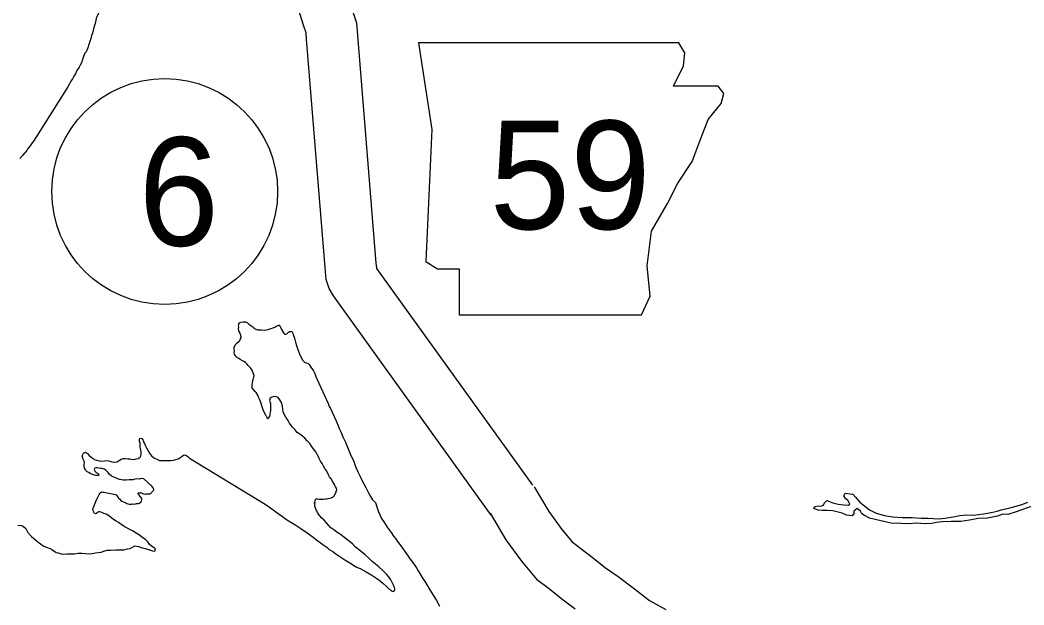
# Model space of a CAD drawing. Extents: x -939622 to -934245, y 1383184 to 1385301.
# Drawn here: x -936406.36 to -936388.75, y 1384577.15 to 1384587.4 of the extents above; entities that cross this region are included whole.
import ezdxf

# ---------------------------------------------------------------- set-up
doc = ezdxf.new("R2010")
doc.units = 0
for name, color, linetype in [('Level 10', 7, 'Continuous'), ('Level 21', 7, 'Continuous'), ('Level 27', 7, 'Continuous'), ('Level 9', 7, 'Continuous')]:
    doc.layers.add(name, color=color, linetype=linetype)

msp = doc.modelspace()

# ---------------------------------------------------------------- linework, layer by layer
at = {"layer": 'Level 10'}
for points in [[(-936397.363, 1384579.247), (-936400.098, 1384583.042), (-936400.103, 1384583.052), (-936400.111, 1384583.136), (-936400.436, 1384587.126), (-936400.45, 1384587.342), (-936400.526, 1384587.573), (-936400.601, 1384587.803), (-936400.823, 1384588.429), (-936400.835, 1384588.496), (-936400.86, 1384588.617)], [(-936398.093, 1384578.72), (-936400.861, 1384582.561), (-936400.934, 1384582.695), (-936400.989, 1384582.852), (-936401.008, 1384583.061), (-936401.334, 1384587.062), (-936401.341, 1384587.171), (-936401.381, 1384587.293), (-936401.453, 1384587.513), (-936401.694, 1384588.194), (-936401.719, 1384588.325), (-936401.742, 1384588.441)], [(-936397.342, 1384579.215), (-936397.084, 1384578.784), (-936396.854, 1384578.467), (-936396.675, 1384578.254), (-936396.522, 1384578.137), (-936396.3, 1384577.963), (-936396.09, 1384577.799), (-936395.867, 1384577.643), (-936395.585, 1384577.429), (-936395.317, 1384577.225), (-936395.032, 1384577.065)], [(-936398.114, 1384578.752), (-936397.836, 1384578.288), (-936397.563, 1384577.912), (-936397.3, 1384577.6), (-936397.073, 1384577.426), (-936396.855, 1384577.255), (-936396.625, 1384577.075)]]:
    msp.add_lwpolyline(points, dxfattribs=at)
at = {"layer": 'Level 21'}
msp.add_lwpolyline([(-936399.368, 1384586.999), (-936399.139, 1384585.477), (-936399.241, 1384583.167), (-936399.038, 1384583.04), (-936398.657, 1384583.04), (-936398.657, 1384582.228), (-936395.459, 1384582.228), (-936395.307, 1384582.558), (-936395.358, 1384583.091), (-936395.282, 1384583.7), (-936395.003, 1384584.182), (-936394.825, 1384584.538), (-936394.571, 1384584.918), (-936394.419, 1384585.324), (-936394.292, 1384585.654), (-936394.064, 1384585.933), (-936394.013, 1384586.111), (-936394.115, 1384586.238), (-936394.901, 1384586.238), (-936394.724, 1384586.593), (-936394.698, 1384586.822), (-936394.803, 1384586.997)], close=True, dxfattribs=at)
at = {"layer": 'Level 27'}
msp.add_circle((-936403.821, 1384584.392), 1.98, dxfattribs=at)
at = {"layer": 'Level 9'}
for points in [[(-936404.786, 1384587.98), (-936404.789, 1384587.916), (-936404.795, 1384587.868), (-936404.804, 1384587.82), (-936404.824, 1384587.775), (-936404.848, 1384587.712), (-936404.878, 1384587.661), (-936404.896, 1384587.64), (-936404.92, 1384587.604), (-936404.97, 1384587.543), (-936404.982, 1384587.51), (-936405.006, 1384587.474), (-936405.021, 1384587.423), (-936405.041, 1384587.339), (-936405.056, 1384587.285), (-936405.068, 1384587.243), (-936405.089, 1384587.17), (-936405.102, 1384587.133)], [(-936405.021, 1384587.423), (-936405.041, 1384587.339), (-936405.056, 1384587.285), (-936405.068, 1384587.243), (-936405.089, 1384587.17), (-936405.103, 1384587.128), (-936405.112, 1384587.092), (-936405.151, 1384586.969), (-936405.168, 1384586.909), (-936405.198, 1384586.843), (-936405.219, 1384586.816), (-936405.243, 1384586.758), (-936405.264, 1384586.707), (-936405.281, 1384586.647), (-936405.305, 1384586.608), (-936405.323, 1384586.575), (-936405.362, 1384586.512), (-936405.388, 1384586.458), (-936405.415, 1384586.412), (-936405.439, 1384586.37), (-936405.466, 1384586.325), (-936405.492, 1384586.28), (-936405.519, 1384586.229), (-936406.07, 1384585.359), (-936406.123, 1384585.277), (-936406.144, 1384585.247), (-936406.183, 1384585.193), (-936406.216, 1384585.154), (-936406.239, 1384585.112), (-936406.281, 1384585.064), (-936406.317, 1384585.021), (-936406.359, 1384584.973)], [(-936402.274, 1384581.228), (-936402.289, 1384581.261), (-936402.316, 1384581.3), (-936402.334, 1384581.318), (-936402.355, 1384581.342), (-936402.388, 1384581.378), (-936402.406, 1384581.393), (-936402.436, 1384581.411), (-936402.454, 1384581.426), (-936402.499, 1384581.446), (-936402.52, 1384581.464), (-936402.559, 1384581.491), (-936402.565, 1384581.503), (-936402.595, 1384581.533), (-936402.601, 1384581.572), (-936402.599, 1384581.599), (-936402.605, 1384581.632), (-936402.602, 1384581.662), (-936402.593, 1384581.683), (-936402.581, 1384581.713), (-936402.566, 1384581.725), (-936402.548, 1384581.738), (-936402.518, 1384581.762), (-936402.506, 1384581.777), (-936402.495, 1384581.798), (-936402.48, 1384581.825), (-936402.48, 1384581.843), (-936402.483, 1384581.861), (-936402.486, 1384581.873), (-936402.489, 1384581.888), (-936402.504, 1384581.915), (-936402.51, 1384581.933), (-936402.522, 1384581.951), (-936402.525, 1384581.981), (-936402.522, 1384582.011), (-936402.525, 1384582.035), (-936402.522, 1384582.056), (-936402.522, 1384582.071), (-936402.52, 1384582.086), (-936402.505, 1384582.095), (-936402.478, 1384582.101), (-936402.445, 1384582.11), (-936402.424, 1384582.11), (-936402.406, 1384582.108), (-936402.391, 1384582.105), (-936402.379, 1384582.099), (-936402.367, 1384582.09), (-936402.343, 1384582.069), (-936402.313, 1384582.045), (-936402.274, 1384582.018), (-936402.25, 1384582), (-936402.232, 1384581.985), (-936402.193, 1384581.97), (-936402.16, 1384581.967), (-936402.13, 1384581.967), (-936402.076, 1384581.965), (-936402.04, 1384581.968), (-936402.004, 1384581.974), (-936401.989, 1384581.977), (-936401.959, 1384581.989), (-936401.921, 1384582.001), (-936401.879, 1384582.022), (-936401.858, 1384582.031), (-936401.828, 1384582.05), (-936401.816, 1384582.05), (-936401.801, 1384582.035), (-936401.795, 1384582.026), (-936401.786, 1384582.005), (-936401.774, 1384581.975), (-936401.756, 1384581.942), (-936401.735, 1384581.915), (-936401.723, 1384581.9), (-936401.711, 1384581.894), (-936401.699, 1384581.891), (-936401.681, 1384581.9), (-936401.663, 1384581.915), (-936401.648, 1384581.927), (-936401.63, 1384581.936), (-936401.612, 1384581.939), (-936401.597, 1384581.939), (-936401.585, 1384581.93), (-936401.579, 1384581.924), (-936401.576, 1384581.909), (-936401.567, 1384581.885), (-936401.543, 1384581.822), (-936401.525, 1384581.753), (-936401.509, 1384581.693), (-936401.488, 1384581.624), (-936401.47, 1384581.576), (-936401.452, 1384581.531), (-936401.428, 1384581.486), (-936401.404, 1384581.438), (-936401.368, 1384581.403), (-936401.338, 1384581.391), (-936401.311, 1384581.382), (-936401.29, 1384581.361), (-936401.272, 1384581.331), (-936401.244, 1384581.295), (-936401.226, 1384581.265), (-936401.211, 1384581.247), (-936401.19, 1384581.202)], [(-936401.189, 1384578.904), (-936401.191, 1384578.937), (-936401.188, 1384578.961), (-936401.185, 1384578.973), (-936401.179, 1384578.985), (-936401.176, 1384578.994), (-936401.17, 1384579), (-936401.167, 1384579.006), (-936401.158, 1384579.01), (-936401.146, 1384579.007), (-936401.116, 1384579.001), (-936401.08, 1384579.001), (-936401.038, 1384579.001), (-936401.002, 1384579.004), (-936400.979, 1384579.007), (-936400.955, 1384579.013), (-936400.925, 1384579.019), (-936400.901, 1384579.025), (-936400.88, 1384579.032), (-936400.859, 1384579.044), (-936400.844, 1384579.065), (-936400.829, 1384579.095), (-936400.82, 1384579.113), (-936400.808, 1384579.149), (-936400.803, 1384579.164), (-936400.806, 1384579.191), (-936400.824, 1384579.218), (-936400.845, 1384579.257), (-936400.875, 1384579.302), (-936400.902, 1384579.356), (-936400.929, 1384579.392), (-936400.947, 1384579.425), (-936400.98, 1384579.488), (-936401.01, 1384579.536), (-936401.038, 1384579.581), (-936401.062, 1384579.623), (-936401.086, 1384579.665), (-936401.11, 1384579.713), (-936401.131, 1384579.754), (-936401.155, 1384579.793), (-936401.173, 1384579.829), (-936401.209, 1384579.88), (-936401.233, 1384579.91), (-936401.248, 1384579.928), (-936401.278, 1384579.973), (-936401.321, 1384580.024), (-936401.366, 1384580.069), (-936401.405, 1384580.102), (-936401.45, 1384580.138), (-936401.495, 1384580.171), (-936401.54, 1384580.222), (-936401.585, 1384580.266), (-936401.63, 1384580.332), (-936401.657, 1384580.377), (-936401.696, 1384580.437), (-936401.723, 1384580.491), (-936401.741, 1384580.53), (-936401.748, 1384580.575), (-936401.754, 1384580.626), (-936401.769, 1384580.683), (-936401.799, 1384580.743), (-936401.832, 1384580.782), (-936401.862, 1384580.794), (-936401.889, 1384580.8), (-936401.916, 1384580.791), (-936401.943, 1384580.785), (-936401.952, 1384580.782), (-936401.97, 1384580.77), (-936401.979, 1384580.755), (-936401.982, 1384580.736), (-936401.967, 1384580.679), (-936401.963, 1384580.625), (-936401.966, 1384580.553), (-936401.969, 1384580.52), (-936401.975, 1384580.484), (-936401.984, 1384580.454), (-936401.993, 1384580.436), (-936402.001, 1384580.418), (-936402.01, 1384580.409), (-936402.022, 1384580.424), (-936402.047, 1384580.472), (-936402.089, 1384580.547), (-936402.11, 1384580.619), (-936402.134, 1384580.694), (-936402.158, 1384580.751), (-936402.173, 1384580.79), (-936402.186, 1384580.823), (-936402.216, 1384580.871), (-936402.237, 1384580.889), (-936402.276, 1384580.934), (-936402.288, 1384580.949), (-936402.288, 1384580.967), (-936402.285, 1384580.991), (-936402.279, 1384581.048), (-936402.273, 1384581.069), (-936402.267, 1384581.099), (-936402.265, 1384581.123), (-936402.259, 1384581.141), (-936402.253, 1384581.165), (-936402.262, 1384581.198), (-936402.274, 1384581.228)], [(-936401.19, 1384581.202), (-936401.169, 1384581.148), (-936401.148, 1384581.1), (-936401.021, 1384580.815), (-936400.955, 1384580.674), (-936400.937, 1384580.626), (-936400.916, 1384580.587), (-936400.885, 1384580.527), (-936400.849, 1384580.449), (-936400.822, 1384580.386), (-936400.786, 1384580.302), (-936400.759, 1384580.236), (-936400.725, 1384580.167), (-936400.695, 1384580.09), (-936400.653, 1384580), (-936400.617, 1384579.913), (-936400.556, 1384579.766), (-936400.511, 1384579.676), (-936400.472, 1384579.574), (-936400.433, 1384579.478), (-936400.39, 1384579.385), (-936400.36, 1384579.322), (-936400.33, 1384579.271), (-936400.291, 1384579.205), (-936400.249, 1384579.112), (-936400.209, 1384579.049), (-936400.176, 1384578.989), (-936400.126, 1384578.939)], [(-936404.988, 1384579.416), (-936405.012, 1384579.413), (-936405.03, 1384579.413), (-936405.051, 1384579.418), (-936405.087, 1384579.433), (-936405.126, 1384579.451), (-936405.153, 1384579.469), (-936405.18, 1384579.478), (-936405.21, 1384579.511), (-936405.216, 1384579.526), (-936405.225, 1384579.544), (-936405.231, 1384579.571), (-936405.231, 1384579.613), (-936405.228, 1384579.637), (-936405.234, 1384579.664), (-936405.252, 1384579.7), (-936405.259, 1384579.724), (-936405.268, 1384579.76), (-936405.265, 1384579.772), (-936405.25, 1384579.793), (-936405.241, 1384579.805), (-936405.232, 1384579.814), (-936405.22, 1384579.82), (-936405.208, 1384579.823), (-936405.19, 1384579.814), (-936405.178, 1384579.805), (-936405.166, 1384579.793), (-936405.145, 1384579.764), (-936405.109, 1384579.737), (-936405.082, 1384579.716), (-936405.058, 1384579.698), (-936405.016, 1384579.683), (-936404.986, 1384579.677), (-936404.938, 1384579.668), (-936404.878, 1384579.671), (-936404.842, 1384579.675), (-936404.803, 1384579.669), (-936404.749, 1384579.654), (-936404.702, 1384579.651), (-936404.663, 1384579.657), (-936404.633, 1384579.669), (-936404.609, 1384579.681), (-936404.582, 1384579.7), (-936404.549, 1384579.712), (-936404.513, 1384579.712), (-936404.465, 1384579.709), (-936404.435, 1384579.706), (-936404.411, 1384579.703), (-936404.363, 1384579.697), (-936404.34, 1384579.703), (-936404.322, 1384579.704), (-936404.289, 1384579.713), (-936404.271, 1384579.722), (-936404.253, 1384579.737), (-936404.238, 1384579.761), (-936404.235, 1384579.797), (-936404.235, 1384579.833), (-936404.238, 1384579.86), (-936404.251, 1384579.914), (-936404.251, 1384579.941), (-936404.254, 1384579.98), (-936404.26, 1384580.01), (-936404.263, 1384580.034), (-936404.26, 1384580.052), (-936404.257, 1384580.061), (-936404.239, 1384580.07), (-936404.224, 1384580.064), (-936404.218, 1384580.055), (-936404.203, 1384580.037), (-936404.197, 1384580.016), (-936404.182, 1384579.986), (-936404.164, 1384579.944), (-936404.14, 1384579.899), (-936404.11, 1384579.845), (-936404.089, 1384579.807), (-936404.055, 1384579.762), (-936404.025, 1384579.735), (-936403.998, 1384579.717), (-936403.95, 1384579.693), (-936403.914, 1384579.678), (-936403.879, 1384579.678), (-936403.822, 1384579.675), (-936403.771, 1384579.676), (-936403.741, 1384579.676), (-936403.711, 1384579.679), (-936403.669, 1384579.682), (-936403.627, 1384579.694), (-936403.582, 1384579.706), (-936403.555, 1384579.724), (-936403.534, 1384579.737), (-936403.514, 1384579.752), (-936403.493, 1384579.773), (-936403.475, 1384579.776), (-936403.457, 1384579.773), (-936403.439, 1384579.764), (-936403.412, 1384579.74), (-936403.385, 1384579.719), (-936402.061, 1384578.91)], [(-936405.019, 1384578.986), (-936404.981, 1384579.058), (-936404.969, 1384579.079), (-936404.966, 1384579.088), (-936404.963, 1384579.097), (-936404.954, 1384579.106), (-936404.948, 1384579.113), (-936404.939, 1384579.122), (-936404.924, 1384579.125), (-936404.915, 1384579.128), (-936404.9, 1384579.125), (-936404.882, 1384579.125), (-936404.858, 1384579.119), (-936404.681, 1384579.083), (-936404.672, 1384579.077), (-936404.663, 1384579.069), (-936404.654, 1384579.051), (-936404.645, 1384579.036), (-936404.624, 1384579.012), (-936404.609, 1384578.997), (-936404.588, 1384578.976), (-936404.573, 1384578.967), (-936404.546, 1384578.952), (-936404.504, 1384578.934), (-936404.483, 1384578.922), (-936404.441, 1384578.913), (-936404.405, 1384578.91), (-936404.388, 1384578.916), (-936404.361, 1384578.913), (-936404.331, 1384578.917), (-936404.313, 1384578.923), (-936404.277, 1384578.926), (-936404.265, 1384578.932), (-936404.256, 1384578.941), (-936404.241, 1384578.944), (-936404.232, 1384578.959), (-936404.226, 1384578.971), (-936404.22, 1384578.992), (-936404.223, 1384579.004), (-936404.226, 1384579.019), (-936404.238, 1384579.037), (-936404.253, 1384579.049), (-936404.265, 1384579.064), (-936404.277, 1384579.073), (-936404.286, 1384579.085), (-936404.292, 1384579.094), (-936404.289, 1384579.103), (-936404.28, 1384579.112), (-936404.272, 1384579.112), (-936404.254, 1384579.112), (-936404.236, 1384579.112), (-936404.218, 1384579.106), (-936404.191, 1384579.094), (-936404.176, 1384579.088), (-936404.152, 1384579.091), (-936404.122, 1384579.092), (-936404.107, 1384579.095), (-936404.083, 1384579.095), (-936404.071, 1384579.101), (-936404.056, 1384579.107), (-936404.05, 1384579.116), (-936404.032, 1384579.137), (-936404.02, 1384579.149), (-936404.014, 1384579.155), (-936404.014, 1384579.167), (-936404.017, 1384579.179), (-936404.026, 1384579.197), (-936404.044, 1384579.227), (-936404.189, 1384579.359), (-936404.231, 1384579.361), (-936404.263, 1384579.352), (-936404.32, 1384579.355), (-936404.344, 1384579.352), (-936404.374, 1384579.34), (-936404.413, 1384579.337), (-936404.443, 1384579.337), (-936404.494, 1384579.33), (-936404.542, 1384579.33), (-936404.614, 1384579.345), (-936404.695, 1384579.378), (-936404.752, 1384579.405), (-936404.797, 1384579.437), (-936404.812, 1384579.47), (-936404.854, 1384579.506), (-936404.884, 1384579.524), (-936404.917, 1384579.536), (-936404.938, 1384579.539), (-936404.977, 1384579.542), (-936405.006, 1384579.548), (-936405.021, 1384579.551), (-936405.045, 1384579.542), (-936405.051, 1384579.533), (-936405.057, 1384579.521), (-936405.051, 1384579.506), (-936405.039, 1384579.485), (-936405.021, 1384579.47), (-936404.988, 1384579.449), (-936404.979, 1384579.437), (-936404.976, 1384579.428), (-936404.973, 1384579.422), (-936404.988, 1384579.416)], [(-936388.626, 1384578.87), (-936388.889, 1384578.775), (-936389.036, 1384578.729), (-936389.123, 1384578.734), (-936389.218, 1384578.703), (-936389.392, 1384578.669), (-936389.557, 1384578.662), (-936389.709, 1384578.634), (-936389.862, 1384578.608), (-936390.027, 1384578.607), (-936390.186, 1384578.6), (-936390.294, 1384578.593), (-936390.368, 1384578.572), (-936390.485, 1384578.568), (-936390.638, 1384578.582), (-936390.77, 1384578.569), (-936390.905, 1384578.573), (-936391.082, 1384578.581), (-936391.211, 1384578.607), (-936391.361, 1384578.642), (-936391.463, 1384578.668), (-936391.55, 1384578.713), (-936391.596, 1384578.745), (-936391.617, 1384578.787), (-936391.677, 1384578.835), (-936391.737, 1384578.792), (-936391.733, 1384578.75), (-936391.766, 1384578.705), (-936391.865, 1384578.719), (-936391.943, 1384578.752), (-936392.033, 1384578.778), (-936392.103, 1384578.796), (-936392.204, 1384578.801), (-936392.291, 1384578.8), (-936392.363, 1384578.806), (-936392.439, 1384578.835), (-936392.415, 1384578.874), (-936392.361, 1384578.881), (-936392.316, 1384578.875), (-936392.268, 1384578.897), (-936392.25, 1384578.936), (-936392.209, 1384578.978), (-936392.104, 1384578.934), (-936392.01, 1384578.91), (-936391.914, 1384578.899), (-936391.831, 1384578.897), (-936391.807, 1384578.915), (-936391.837, 1384578.969), (-936391.882, 1384579.011), (-936391.913, 1384579.061), (-936391.886, 1384579.104), (-936391.802, 1384579.095), (-936391.754, 1384579.087), (-936391.709, 1384579.033), (-936391.633, 1384578.949), (-936391.54, 1384578.875), (-936391.461, 1384578.81), (-936391.344, 1384578.756), (-936391.197, 1384578.715), (-936391.05, 1384578.693), (-936390.885, 1384578.679), (-936390.711, 1384578.677), (-936390.555, 1384578.666), (-936390.432, 1384578.664), (-936390.246, 1384578.654), (-936390.141, 1384578.669), (-936389.992, 1384578.688), (-936389.875, 1384578.716), (-936389.767, 1384578.723), (-936389.635, 1384578.721), (-936389.461, 1384578.74), (-936389.33, 1384578.765), (-936389.222, 1384578.787), (-936389.15, 1384578.812), (-936389.051, 1384578.834), (-936388.974, 1384578.852), (-936388.851, 1384578.889), (-936388.788, 1384578.905), (-936388.684, 1384578.948)], [(-936406.397, 1384578.545), (-936406.334, 1384578.537), (-936406.295, 1384578.519), (-936406.256, 1384578.486), (-936406.219, 1384578.418), (-936406.155, 1384578.343), (-936406.083, 1384578.281), (-936406.022, 1384578.233), (-936405.977, 1384578.201), (-936405.938, 1384578.174), (-936405.862, 1384578.148), (-936405.808, 1384578.125), (-936405.727, 1384578.065), (-936405.688, 1384578.057), (-936405.634, 1384578.042), (-936405.589, 1384578.037), (-936405.538, 1384578.043), (-936405.472, 1384578.044), (-936405.403, 1384578.042), (-936405.337, 1384578.051), (-936405.274, 1384578.052), (-936405.211, 1384578.047), (-936405.157, 1384578.044), (-936405.094, 1384578.048), (-936405.034, 1384578.06), (-936404.936, 1384578.073), (-936404.888, 1384578.086), (-936404.831, 1384578.107), (-936404.765, 1384578.105), (-936404.684, 1384578.112), (-936404.618, 1384578.11), (-936404.54, 1384578.113), (-936404.472, 1384578.129), (-936404.427, 1384578.136), (-936404.385, 1384578.16), (-936404.346, 1384578.181), (-936404.283, 1384578.17), (-936404.232, 1384578.153), (-936404.163, 1384578.135), (-936404.106, 1384578.118), (-936404.034, 1384578.092), (-936403.995, 1384578.089), (-936403.98, 1384578.128), (-936404.016, 1384578.152), (-936404.059, 1384578.184), (-936404.089, 1384578.205), (-936404.119, 1384578.253), (-936404.156, 1384578.295), (-936404.219, 1384578.336), (-936404.264, 1384578.368), (-936404.322, 1384578.404), (-936404.388, 1384578.445), (-936404.445, 1384578.475), (-936404.521, 1384578.513), (-936404.566, 1384578.543), (-936404.632, 1384578.59), (-936404.672, 1384578.614), (-936404.72, 1384578.643), (-936404.756, 1384578.67), (-936404.801, 1384578.708), (-936404.85, 1384578.735), (-936404.889, 1384578.749), (-936404.922, 1384578.764), (-936404.961, 1384578.776), (-936404.976, 1384578.779), (-936404.991, 1384578.772), (-936405.006, 1384578.763), (-936405.027, 1384578.742), (-936405.057, 1384578.757), (-936405.066, 1384578.778), (-936405.081, 1384578.814), (-936405.073, 1384578.841), (-936405.019, 1384578.986)], [(-936402.061, 1384578.91), (-936401.941, 1384578.828), (-936401.829, 1384578.751), (-936401.753, 1384578.694), (-936401.684, 1384578.641), (-936401.606, 1384578.594), (-936401.521, 1384578.544), (-936401.434, 1384578.487), (-936401.322, 1384578.408), (-936401.216, 1384578.331), (-936401.135, 1384578.268), (-936401.047, 1384578.206), (-936400.978, 1384578.159), (-936400.938, 1384578.12), (-936400.875, 1384578.085), (-936400.818, 1384578.043), (-936400.73, 1384577.981), (-936400.661, 1384577.934), (-936400.546, 1384577.866), (-936400.468, 1384577.816), (-936400.395, 1384577.786), (-936400.287, 1384577.728), (-936400.26, 1384577.71), (-936400.187, 1384577.665), (-936400.118, 1384577.618), (-936400.067, 1384577.586), (-936399.997, 1384577.529), (-936399.931, 1384577.47), (-936399.885, 1384577.425), (-936399.864, 1384577.408), (-936399.834, 1384577.384), (-936399.81, 1384577.387), (-936399.792, 1384577.399), (-936399.786, 1384577.414), (-936399.786, 1384577.429), (-936399.79, 1384577.453), (-936399.802, 1384577.474), (-936399.811, 1384577.492), (-936399.82, 1384577.513), (-936399.826, 1384577.525), (-936399.86, 1384577.597), (-936399.89, 1384577.638), (-936399.933, 1384577.686), (-936399.99, 1384577.743), (-936400.063, 1384577.814), (-936400.123, 1384577.858), (-936400.181, 1384577.906), (-936400.241, 1384577.968), (-936400.308, 1384578.025), (-936400.371, 1384578.075), (-936400.423, 1384578.116), (-936400.48, 1384578.167), (-936400.529, 1384578.217), (-936400.604, 1384578.277), (-936400.686, 1384578.339), (-936400.74, 1384578.38), (-936400.801, 1384578.422), (-936400.855, 1384578.46), (-936400.906, 1384578.496), (-936400.949, 1384578.546), (-936400.985, 1384578.585), (-936401.024, 1384578.63), (-936401.064, 1384578.668), (-936401.1, 1384578.707), (-936401.125, 1384578.737), (-936401.14, 1384578.767), (-936401.152, 1384578.794), (-936401.17, 1384578.826), (-936401.177, 1384578.844), (-936401.183, 1384578.862), (-936401.186, 1384578.88), (-936401.189, 1384578.904), (-936401.181, 1384578.943)], [(-936400.126, 1384578.939), (-936400.098, 1384578.864), (-936400.076, 1384578.796), (-936400.042, 1384578.715), (-936400.018, 1384578.658), (-936399.969, 1384578.586), (-936399.92, 1384578.509), (-936399.884, 1384578.461), (-936399.847, 1384578.414), (-936399.808, 1384578.354), (-936399.768, 1384578.303), (-936399.741, 1384578.259), (-936399.698, 1384578.205), (-936399.653, 1384578.139), (-936399.607, 1384578.08), (-936399.586, 1384578.05), (-936399.562, 1384578.017), (-936399.531, 1384577.969), (-936399.476, 1384577.895), (-936399.446, 1384577.853), (-936399.406, 1384577.794), (-936399.373, 1384577.743), (-936399.346, 1384577.698), (-936399.303, 1384577.626), (-936399.248, 1384577.537), (-936399.172, 1384577.412), (-936399.114, 1384577.316), (-936399.056, 1384577.224), (-936399.001, 1384577.125)], [(-936399.707, 1384578.215), (-936399.698, 1384578.205), (-936399.653, 1384578.139), (-936399.607, 1384578.08), (-936399.586, 1384578.05), (-936399.562, 1384578.017), (-936399.531, 1384577.969), (-936399.476, 1384577.895), (-936399.446, 1384577.853), (-936399.406, 1384577.794), (-936399.373, 1384577.743), (-936399.346, 1384577.698), (-936399.303, 1384577.626), (-936399.248, 1384577.537), (-936399.172, 1384577.412), (-936399.114, 1384577.316), (-936399.056, 1384577.224), (-936399.001, 1384577.125)]]:
    msp.add_lwpolyline(points, dxfattribs=at)

# ---------------------------------------------------------------- texts
at = {"layer": 'Level 21'}
msp.add_text('59', height=1.9008, dxfattribs=at).set_placement((-936398.124, 1384583.733))
at = {"layer": 'Level 27'}
msp.add_text('6', height=1.901, dxfattribs=at).set_placement((-936404.281, 1384583.442))

doc.saveas('drawing.dxf')
